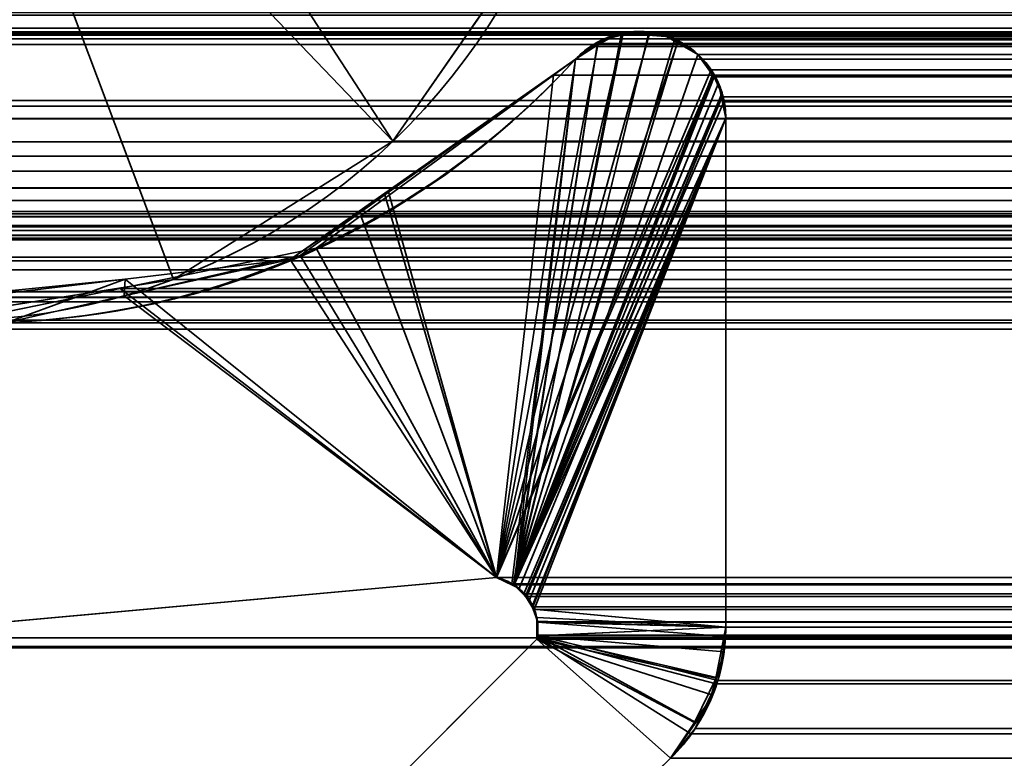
# Model space of a CAD drawing. Header units: millimetres. Extents: x -603 to 3703, y -115 to 193.
# Tile 278 of 656: x 1038.01 to 1041.43, y 3.48 to 6.05. Entities that reach past the tile are written whole.
import ezdxf

# ---------------------------------------------------------------- set-up
doc = ezdxf.new("R2010")
doc.units = ezdxf.units.MM
doc.layers.add('152', color=7, linetype='Continuous', true_color=0xffffff)

# ---------------------------------------------------------------- blocks, each defined once
blk = doc.blocks.new('UG_SURFACE_002')
at = {"layer": '152', "color": 252, "linetype": 'Continuous', "lineweight": 35}
for points in [[(2165, -18, 2212.25), (2165, 174.4, 2212.25), (835, 174.4, 2212.25), (835, -18, 2212.25)], [(985, -18, 2062.2499), (985, 174.4, 2062.2499), (2015.0001, 174.4, 2062.2499), (2015.0001, -18, 2062.2499)]]:
    blk.add_3dface(points, dxfattribs=at)
blk = doc.blocks.new('UG_SURFACE_096')
at = {"layer": '152', "color": 7, "linetype": 'Continuous', "lineweight": 35}
for points in [[(1039.6658, 4.1071, 2005.5842), (1040.1037, 5.9952, 2005.1463), (1040.0807, 5.9954, 2005.1694), (1040.0184, 5.9606, 2005.2316)], [(1039.6658, 4.1071, 2005.5842), (1040.1969, 5.9944, 2005.053), (1040.1037, 5.9952, 2005.1463)], [(1039.6658, 4.1071, 2005.5842), (1040.2958, 5.9673, 2004.9541), (1040.2492, 5.9939, 2005.0008), (1040.1969, 5.9944, 2005.053)], [(1040.1051, 5.9951, -7.75), (1040.1502, 6.0064, -7.75), (1040.1962, 5.9997, -7.75), (1039.7245, 4.083, -7.75)], [(1039.7245, 4.083, -7.75), (1040.1962, 5.9997, -7.75), (1040.2596, 5.9906, -7.75), (1040.295, 5.9696, -7.75)], [(1040.0177, 5.9668, -7.75), (1040.0306, 5.9764, -7.75), (1040.1051, 5.9951, -7.75), (1039.7245, 4.083, -7.75)], [(1040.0306, 5.9764, -7.75), (1040.0184, 5.9606, 2005.2316), (1040.0807, 5.9954, 2005.1694)], [(1040.0306, 5.9764, -7.75), (1040.0807, 5.9954, 2005.1694), (1040.1037, 5.9952, 2005.1463)], [(1040.1037, 5.9952, 2005.1463), (1040.1051, 5.9951, -7.75), (1040.0306, 5.9764, -7.75)], [(1040.1051, 5.9951, -7.75), (1040.1037, 5.9952, 2005.1463), (1040.1969, 5.9944, 2005.053)], [(1040.1969, 5.9944, 2005.053), (1040.1502, 6.0064, -7.75), (1040.1051, 5.9951, -7.75)], [(1040.1969, 5.9944, 2005.053), (1040.1962, 5.9997, -7.75), (1040.1502, 6.0064, -7.75)], [(1040.1962, 5.9997, -7.75), (1040.1969, 5.9944, 2005.053), (1040.2492, 5.9939, 2005.0008)], [(1040.2492, 5.9939, 2005.0008), (1040.2596, 5.9906, -7.75), (1040.1962, 5.9997, -7.75)], [(1040.2492, 5.9939, 2005.0008), (1040.295, 5.9696, -7.75), (1040.2596, 5.9906, -7.75)], [(1040.2492, 5.9939, 2005.0008), (1040.2958, 5.9673, 2004.9541), (1040.295, 5.9696, -7.75)], [(1040.4122, 5.8734, 2004.8378), (1040.3666, 5.9269, 2004.8833), (1040.2958, 5.9673, 2004.9541), (1039.6658, 4.1071, 2005.5842)], [(1039.7245, 4.083, -7.75), (1039.6658, 4.1071, -7.75), (1039.9408, 5.9099, -7.75), (1040.0177, 5.9668, -7.75)], [(1040.0184, 5.9606, 2005.2316), (1039.9573, 5.9264, 2005.2927), (1039.9408, 5.9099, 2005.3091), (1039.6658, 4.1071, 2005.5842)], [(1039.7245, 4.083, -7.75), (1040.295, 5.9696, -7.75), (1040.3666, 5.9269, -7.75), (1040.4173, 5.8558, -7.75)], [(1040.0184, 5.9606, 2005.2316), (1040.0177, 5.9668, -7.75), (1039.9408, 5.9099, -7.75)], [(1039.9408, 5.9099, -7.75), (1039.9573, 5.9264, 2005.2927), (1040.0184, 5.9606, 2005.2316)], [(1040.0306, 5.9764, -7.75), (1040.0177, 5.9668, -7.75), (1040.0184, 5.9606, 2005.2316)], [(1040.295, 5.9696, -7.75), (1040.2958, 5.9673, 2004.9541), (1040.3666, 5.9269, 2004.8833)], [(1040.3666, 5.9269, 2004.8833), (1040.3666, 5.9269, -7.75), (1040.295, 5.9696, -7.75)], [(1039.9408, 5.9099, -7.75), (1039.9408, 5.9099, 2005.3091), (1039.9573, 5.9264, 2005.2927)], [(1040.3666, 5.9269, -7.75), (1040.3666, 5.9269, 2004.8833), (1040.4122, 5.8734, 2004.8378)], [(1040.4122, 5.8734, 2004.8378), (1040.4173, 5.8558, -7.75), (1040.3666, 5.9269, -7.75)], [(1039.278, 5.4379, -7.75), (1039.2886, 5.4518, 2005.9614), (1039.9408, 5.9099, 2005.3091)], [(1039.9408, 5.9099, 2005.3091), (1039.9408, 5.9099, -7.75), (1039.278, 5.4379, -7.75)], [(1039.278, 5.4379, -7.75), (1039.9408, 5.9099, -7.75), (1039.6658, 4.1071, -7.75)], [(1039.6658, 4.1071, 2005.5842), (1039.9408, 5.9099, 2005.3091), (1039.2886, 5.4518, 2005.9614)], [(1039.6658, 4.1071, 2005.5842), (1040.4198, 5.8573, 2004.8301), (1040.4122, 5.8734, 2004.8378)], [(1040.4198, 5.8573, 2004.8301), (1039.6658, 4.1071, 2005.5842), (1039.7236, 4.0792, 2005.5263)], [(1040.4503, 5.793, 2004.7996), (1040.4198, 5.8573, 2004.8301), (1039.7236, 4.0792, 2005.5263)], [(1040.4173, 5.8558, -7.75), (1040.4377, 5.8271, -7.75), (1039.7245, 4.083, -7.75)], [(1040.4122, 5.8734, 2004.8378), (1040.4198, 5.8573, 2004.8301), (1040.4173, 5.8558, -7.75)], [(1040.4377, 5.8271, -7.75), (1040.4173, 5.8558, -7.75), (1040.4198, 5.8573, 2004.8301)], [(1040.4377, 5.8271, -7.75), (1040.4198, 5.8573, 2004.8301), (1040.4503, 5.793, 2004.7996)], [(1039.7245, 4.083, -7.75), (1040.4377, 5.8271, -7.75), (1040.4472, 5.7817, -7.75)], [(1040.4503, 5.793, 2004.7996), (1040.4472, 5.7817, -7.75), (1040.4377, 5.8271, -7.75)], [(1039.7236, 4.0792, 2005.5263), (1039.7449, 4.069, 2005.5051), (1040.4519, 5.7826, 2004.7982), (1040.4503, 5.793, 2004.7996)], [(1040.4503, 5.793, 2004.7996), (1040.4519, 5.7826, 2004.7982), (1040.4472, 5.7817, -7.75)], [(1040.4472, 5.7817, -7.75), (1040.4633, 5.7056, -7.75), (1039.7279, 4.0816, -7.75), (1039.7245, 4.083, -7.75)], [(1040.4633, 5.7056, 2004.7867), (1040.4519, 5.7826, 2004.7982), (1039.7449, 4.069, 2005.5051), (1039.7666, 4.0415, 2005.4834)], [(1040.4472, 5.7817, -7.75), (1040.4519, 5.7826, 2004.7982), (1040.4633, 5.7056, 2004.7867)], [(1040.4633, 5.7056, 2004.7867), (1040.4633, 5.7056, -7.75), (1040.4472, 5.7817, -7.75)], [(1039.7667, 4.0429, -7.75), (1039.7279, 4.0816, -7.75), (1040.4633, 5.7056, -7.75)], [(1039.7666, 4.0415, 2005.4834), (1039.7911, 4.0105, 2005.4588), (1040.4633, 5.7056, 2004.7867)], [(1040.4633, 5.7056, -7.75), (1039.7803, 4.0294, -7.75), (1039.7667, 4.0429, -7.75)], [(1039.7936, 3.9977, -7.75), (1039.7803, 4.0294, -7.75), (1040.4633, 5.7056, -7.75), (1040.4633, 3.935, -7.75)], [(1040.4633, 3.935, 2004.7867), (1040.4633, 5.7056, 2004.7867), (1039.7911, 4.0105, 2005.4588), (1039.795, 3.998, 2005.455)], [(1040.4633, 5.7056, 2004.7867), (1040.4633, 3.935, 2004.7867), (1040.4633, 3.935, -7.75), (1040.4633, 5.7056, -7.75)], [(1038.9488, 5.2131, 2006.3012), (1039.2886, 5.4518, 2005.9614), (1039.278, 5.4379, -7.75)], [(1039.2886, 5.4518, 2005.9614), (1038.9488, 5.2131, 2006.3012), (1039.6658, 4.1071, 2005.5842)], [(1038.9488, 5.2131, 2006.3012), (1039.278, 5.4379, -7.75), (1038.9825, 5.2275, -7.75)], [(1039.6658, 4.1071, -7.75), (1038.9825, 5.2275, -7.75), (1039.278, 5.4379, -7.75)], [(1038.9488, 5.2131, 2006.3012), (1038.9825, 5.2275, -7.75), (1038.3707, 5.0877, -7.75)], [(1038.3707, 5.0877, -7.75), (1038.9825, 5.2275, -7.75), (1039.6658, 4.1071, -7.75)], [(1038.3707, 5.0877, -7.75), (1038.375, 5.1452, 2006.875), (1038.9488, 5.2131, 2006.3012)], [(1039.6658, 4.1071, 2005.5842), (1038.9488, 5.2131, 2006.3012), (1038.375, 5.1452, 2006.875)], [(1036.9631, 3.8635, 2008.287), (1039.6658, 4.1071, 2005.5842), (1038.375, 5.1452, 2006.875), (1037.5408, 5.0464, 2007.7093)], [(1037.5521, 5.0629, -7.75), (1037.5408, 5.0464, 2007.7093), (1038.375, 5.1452, 2006.875)], [(1038.375, 5.1452, 2006.875), (1037.9633, 4.9946, -7.75), (1037.5521, 5.0629, -7.75)], [(1038.375, 5.1452, 2006.875), (1038.3707, 5.0877, -7.75), (1037.9633, 4.9946, -7.75)], [(1039.6658, 4.1071, -7.75), (1036.9631, 3.8635, -7.75), (1037.9633, 4.9946, -7.75), (1038.3707, 5.0877, -7.75)], [(1036.9631, 3.8635, -7.75), (1039.6658, 4.1071, -7.75), (1039.6658, 4.1071, 2005.5842), (1036.9631, 3.8635, 2008.287)], [(1039.6658, 4.1071, -7.75), (1039.7245, 4.083, -7.75), (1039.7236, 4.0792, 2005.5263)], [(1039.7236, 4.0792, 2005.5263), (1039.6658, 4.1071, 2005.5842), (1039.6658, 4.1071, -7.75)], [(1039.7449, 4.069, 2005.5051), (1039.7236, 4.0792, 2005.5263), (1039.7245, 4.083, -7.75)], [(1039.7245, 4.083, -7.75), (1039.7279, 4.0816, -7.75), (1039.7666, 4.0415, 2005.4834)], [(1039.7666, 4.0415, 2005.4834), (1039.7449, 4.069, 2005.5051), (1039.7245, 4.083, -7.75)], [(1039.7279, 4.0816, -7.75), (1039.7667, 4.0429, -7.75), (1039.7666, 4.0415, 2005.4834)], [(1039.7911, 4.0105, 2005.4588), (1039.7666, 4.0415, 2005.4834), (1039.7667, 4.0429, -7.75)], [(1039.7667, 4.0429, -7.75), (1039.7803, 4.0294, -7.75), (1039.795, 3.998, 2005.455)], [(1039.795, 3.998, 2005.455), (1039.7911, 4.0105, 2005.4588), (1039.7667, 4.0429, -7.75)], [(1039.7803, 4.0294, -7.75), (1039.7936, 3.9977, -7.75), (1039.795, 3.998, 2005.455)], [(1039.8083, 3.9554, 2005.4417), (1039.795, 3.998, 2005.455), (1039.7936, 3.9977, -7.75)], [(1040.4633, 3.935, -7.75), (1039.806, 3.9681, -7.75), (1039.7936, 3.9977, -7.75)], [(1039.8083, 3.9554, 2005.4417), (1039.7936, 3.9977, -7.75), (1039.806, 3.9681, -7.75)], [(1039.795, 3.998, 2005.455), (1039.8083, 3.9554, 2005.4417), (1040.4633, 3.935, 2004.7867)], [(1039.8061, 3.9526, -7.75), (1039.806, 3.9681, -7.75), (1040.4633, 3.935, -7.75)], [(1039.8083, 3.9554, 2005.4417), (1039.806, 3.9681, -7.75), (1039.8061, 3.9526, -7.75)], [(1039.8061, 3.9526, -7.75), (1039.8083, 3.9526, 2005.4417), (1039.8083, 3.9554, 2005.4417)], [(1039.8062, 3.9051, -7.75), (1039.8061, 3.9526, -7.75), (1040.4633, 3.935, -7.75)], [(1039.8083, 3.9526, 2005.4417), (1039.8061, 3.9526, -7.75), (1039.8062, 3.9051, -7.75)], [(1039.8062, 3.9051, -7.75), (1039.8083, 3.9051, 2005.4417), (1039.8083, 3.9526, 2005.4417)], [(1040.4633, 3.935, 2004.7867), (1039.8083, 3.9554, 2005.4417), (1039.8083, 3.9526, 2005.4417)], [(1039.8083, 3.9526, 2005.4417), (1039.8083, 3.9051, 2005.4417), (1040.4633, 3.935, 2004.7867)], [(1040.4633, 3.935, -7.75), (1040.4292, 3.7578, -7.75), (1039.8064, 3.8936, -7.75), (1039.8062, 3.9051, -7.75)], [(1039.8083, 3.9049, 2005.4417), (1039.8062, 3.9051, -7.75), (1039.8064, 3.8936, -7.75)], [(1039.8083, 3.9049, 2005.4417), (1039.8083, 3.9051, 2005.4417), (1039.8062, 3.9051, -7.75)], [(1039.8083, 3.9049, 2005.4417), (1039.8064, 3.8936, 2005.4436), (1040.271, 3.4787, 2004.9789), (1040.3596, 3.6037, 2004.8904)], [(1039.8064, 3.8936, -7.75), (1039.8064, 3.8936, 2005.4436), (1039.8083, 3.9049, 2005.4417)], [(1040.4575, 3.8494, 2004.7925), (1040.4633, 3.935, 2004.7867), (1039.8083, 3.9051, 2005.4417)], [(1039.8083, 3.9051, 2005.4417), (1039.8083, 3.9049, 2005.4417), (1040.4313, 3.7599, 2004.8187), (1040.4575, 3.8494, 2004.7925)], [(1040.3596, 3.6037, 2004.8904), (1040.4038, 3.6663, 2004.8461), (1040.4313, 3.7599, 2004.8187), (1039.8083, 3.9049, 2005.4417)], [(1040.4292, 3.7578, -7.75), (1040.4633, 3.935, -7.75), (1040.4633, 3.935, 2004.7867)], [(1040.4633, 3.935, 2004.7867), (1040.4575, 3.8494, 2004.7925), (1040.4292, 3.7578, -7.75)], [(1040.271, 3.4787, -7.75), (1039.0229, 2.2621, -7.75), (1038.5557, 2.6395, -7.75), (1039.8064, 3.8936, -7.75)], [(1039.0229, 2.2621, 2006.227), (1040.271, 3.4787, 2004.9789), (1039.8064, 3.8936, 2005.4436), (1038.5557, 2.6395, 2006.6943)], [(1039.8064, 3.8936, -7.75), (1038.5557, 2.6395, -7.75), (1038.5557, 2.6395, 2006.6943), (1039.8064, 3.8936, 2005.4436)], [(1039.8064, 3.8936, -7.75), (1040.354, 3.6031, -7.75), (1040.271, 3.4787, -7.75)], [(1039.8064, 3.8936, -7.75), (1040.4179, 3.6987, -7.75), (1040.354, 3.6031, -7.75)], [(1040.4292, 3.7578, -7.75), (1040.4179, 3.6987, -7.75), (1039.8064, 3.8936, -7.75)], [(1040.4575, 3.8494, 2004.7925), (1040.4313, 3.7599, 2004.8187), (1040.4292, 3.7578, -7.75)], [(1040.354, 3.6031, -7.75), (1040.4179, 3.6987, -7.75), (1040.4313, 3.7599, 2004.8187)], [(1040.4313, 3.7599, 2004.8187), (1040.4038, 3.6663, 2004.8461), (1040.354, 3.6031, -7.75)], [(1040.4179, 3.6987, -7.75), (1040.4292, 3.7578, -7.75), (1040.4313, 3.7599, 2004.8187)], [(1040.4038, 3.6663, 2004.8461), (1040.3596, 3.6037, 2004.8904), (1040.354, 3.6031, -7.75)], [(1040.271, 3.4787, -7.75), (1040.354, 3.6031, -7.75), (1040.3596, 3.6037, 2004.8904)], [(1040.3596, 3.6037, 2004.8904), (1040.271, 3.4787, 2004.9789), (1040.271, 3.4787, -7.75)], [(1040.271, 3.4787, 2004.9789), (1039.0229, 2.2621, 2006.227), (1039.0229, 2.2621, -7.75), (1040.271, 3.4787, -7.75)]]:
    blk.add_3dface(points, dxfattribs=at)
blk = doc.blocks.new('UG_SURFACE_097')
at = {"layer": '152', "color": 7, "linetype": 'Continuous', "lineweight": 35}
for points in [[(1034, 11.8277, 2011.25), (1034, 5.7035, 2011.25), (1966, 5.7035, 2011.25), (1966, 11.8277, 2011.25)], [(1033.5108, 5.2872, 2011.7393), (1027.2921, 6.3024, 2017.9579), (1972.7079, 6.3024, 2017.9579), (1966.4892, 5.2872, 2011.7393)], [(1974.5291, 6.2483, 2019.7792), (1975.1931, 6.0016, 2020.4432), (1024.8069, 6.0016, 2020.4432), (1025.4709, 6.2483, 2019.7792)], [(1035.602, 6.1054, 2009.6481), (1964.398, 6.1054, 2009.6481), (1964.0821, 5.7463, 2009.3322), (1035.9179, 5.7463, 2009.3322)], [(1024.5314, 6.0638, 2020.7186), (1024.616, 6.018, 2020.6339), (1975.3838, 6.0204, 2020.6337)], [(1975.3838, 6.0204, 2020.6337), (1975.4593, 6.0552, 2020.7093), (1024.5314, 6.0638, 2020.7186)], [(1974.1328, 6.0214, 2019.3827), (1025.8535, 6.0731, 2019.3965), (1025.8715, 5.981, 2019.3784)], [(1974.1328, 6.0214, 2019.3827), (1974.1465, 6.0731, 2019.3965), (1025.8535, 6.0731, 2019.3965)], [(1975.3838, 6.0204, 2020.6337), (1024.616, 6.018, 2020.6339), (1024.6392, 6.0054, 2020.6108)], [(1975.3387, 5.9996, 2020.5886), (1975.3838, 6.0204, 2020.6337), (1024.6392, 6.0054, 2020.6108)], [(1024.6392, 6.0054, 2020.6108), (1024.7071, 5.999, 2020.5429), (1975.2933, 6.0002, 2020.5433)], [(1975.2933, 6.0002, 2020.5433), (1975.3387, 5.9996, 2020.5886), (1024.6392, 6.0054, 2020.6108)], [(1024.7071, 5.999, 2020.5429), (1024.763, 5.9938, 2020.4871), (1975.1931, 6.0016, 2020.4432)], [(1975.1931, 6.0016, 2020.4432), (1975.2933, 6.0002, 2020.5433), (1024.7071, 5.999, 2020.5429)], [(1024.763, 5.9938, 2020.4871), (1024.8069, 6.0016, 2020.4432), (1975.1931, 6.0016, 2020.4432)], [(1025.8715, 5.981, 2019.3784), (1974.1284, 5.9608, 2019.3784), (1974.1328, 6.0214, 2019.3827)], [(1040.1012, 6.0002, 2005.1489), (1040.1018, 6.0005, 2005.1482), (1040.1933, 5.9933, 2005.0566), (1039.7272, 4.082, 2005.5227)], [(1039.7272, 4.082, 2005.5227), (1040.0171, 5.9647, 2005.2328), (1040.1012, 6.0002, 2005.1489)], [(1039.7272, 4.082, 2005.5227), (1040.1933, 5.9933, 2005.0566), (1040.2685, 5.9874, 2004.9815), (1040.2844, 5.9777, 2004.9655)], [(1959.898, 5.9947, 2005.1479), (1040.1012, 6.0002, 2005.1489), (1040.0171, 5.9647, 2005.2328)], [(1040.0171, 5.9647, 2005.2328), (1959.9829, 5.964, 2005.2328), (1959.898, 5.9947, 2005.1479)], [(1040.1018, 6.0005, 2005.1482), (1040.1012, 6.0002, 2005.1489), (1959.898, 5.9947, 2005.1479)], [(1040.1933, 5.9933, 2005.0566), (1040.1018, 6.0005, 2005.1482), (1959.898, 5.9947, 2005.1479)], [(1959.898, 5.9947, 2005.1479), (1959.8699, 6.0049, 2005.1198), (1040.1933, 5.9933, 2005.0566)], [(1959.8699, 6.0049, 2005.1198), (1959.8067, 5.9969, 2005.0566), (1040.1933, 5.9933, 2005.0566)], [(1040.2685, 5.9874, 2004.9815), (1040.1933, 5.9933, 2005.0566), (1959.8067, 5.9969, 2005.0566)], [(1040.2685, 5.9874, 2004.9815), (1959.8067, 5.9969, 2005.0566), (1959.7315, 5.9874, 2004.9815)], [(1974.175, 2.6459, 2019.4249), (1974.1284, 5.9608, 2019.3784), (1025.8716, 5.9608, 2019.3784), (1025.825, 2.6459, 2019.4249)], [(1025.8715, 5.981, 2019.3784), (1025.8716, 5.9608, 2019.3784), (1974.1284, 5.9608, 2019.3784)], [(1040.2844, 5.9777, 2004.9655), (1040.3666, 5.9269, 2004.8833), (1039.7272, 4.082, 2005.5227)], [(1039.7272, 4.082, 2005.5227), (1039.9408, 5.9099, 2005.3091), (1039.9923, 5.9543, 2005.2576), (1040.0171, 5.9647, 2005.2328)], [(1959.9829, 5.964, 2005.2328), (1040.0171, 5.9647, 2005.2328), (1039.9923, 5.9543, 2005.2576)], [(1039.9923, 5.9543, 2005.2576), (1960.0053, 5.9558, 2005.2552), (1959.9829, 5.964, 2005.2328)], [(1959.7315, 5.9874, 2004.9815), (1040.2844, 5.9777, 2004.9655), (1040.2685, 5.9874, 2004.9815)], [(1959.7315, 5.9874, 2004.9815), (1959.7156, 5.9777, 2004.9655), (1040.2844, 5.9777, 2004.9655)], [(1040.2844, 5.9777, 2004.9655), (1959.7156, 5.9777, 2004.9655), (1959.6334, 5.9269, 2004.8833), (1040.3666, 5.9269, 2004.8833)], [(1039.7272, 4.082, 2005.5227), (1040.3666, 5.9269, 2004.8833), (1040.4125, 5.873, 2004.8375), (1040.4235, 5.8483, 2004.8265)], [(1039.9923, 5.9543, 2005.2576), (1039.9408, 5.9099, 2005.3091), (1960.0592, 5.9099, 2005.3091)], [(1039.9923, 5.9543, 2005.2576), (1960.0592, 5.9099, 2005.3091), (1960.0053, 5.9558, 2005.2552)], [(1040.4125, 5.873, 2004.8375), (1040.3666, 5.9269, 2004.8833), (1959.6334, 5.9269, 2004.8833)], [(1040.4125, 5.873, 2004.8375), (1959.6334, 5.9269, 2004.8833), (1959.5743, 5.8502, 2004.8244)], [(1039.7192, 4.0853, 2005.5308), (1039.6658, 4.1071, 2005.5842), (1039.8644, 5.8542, 2005.3856), (1039.9408, 5.9099, 2005.3091)], [(1039.9408, 5.9099, 2005.3091), (1039.7272, 4.082, 2005.5227), (1039.7192, 4.0853, 2005.5308)], [(1039.8644, 5.8542, 2005.3856), (1960.1356, 5.8542, 2005.3856), (1960.0592, 5.9099, 2005.3091), (1039.9408, 5.9099, 2005.3091)], [(1959.5743, 5.8502, 2004.8244), (1040.4235, 5.8483, 2004.8265), (1040.4125, 5.873, 2004.8375)], [(1039.1943, 5.3659, 2006.0556), (1039.8644, 5.8542, 2005.3856), (1039.6658, 4.1071, 2005.5842)], [(1039.1943, 5.3659, 2006.0556), (1960.8057, 5.3659, 2006.0556), (1960.1356, 5.8542, 2005.3856), (1039.8644, 5.8542, 2005.3856)], [(1040.4235, 5.8483, 2004.8265), (1040.4541, 5.7791, 2004.7958), (1040.4563, 5.7623, 2004.7936), (1039.7272, 4.082, 2005.5227)], [(1040.4541, 5.7791, 2004.7958), (1040.4235, 5.8483, 2004.8265), (1959.5743, 5.8502, 2004.8244)], [(1040.4541, 5.7791, 2004.7958), (1959.5743, 5.8502, 2004.8244), (1959.5722, 5.8473, 2004.8223)], [(1959.5722, 5.8473, 2004.8223), (1040.4563, 5.7623, 2004.7936), (1040.4541, 5.7791, 2004.7958)], [(1040.4563, 5.7623, 2004.7936), (1959.5722, 5.8473, 2004.8223), (1959.5462, 5.7807, 2004.7963)], [(1039.7609, 4.0511, 2005.4891), (1039.7272, 4.082, 2005.5227), (1040.4563, 5.7623, 2004.7936), (1040.4633, 5.7056, 2004.7867)], [(1959.5462, 5.7807, 2004.7963), (1959.5439, 5.7623, 2004.7939), (1040.4563, 5.7623, 2004.7936)], [(1040.4563, 5.7623, 2004.7936), (1959.5439, 5.7623, 2004.7939), (1959.5367, 5.7056, 2004.7867)], [(1959.5367, 5.7056, 2004.7867), (1040.4633, 5.7056, 2004.7867), (1040.4563, 5.7623, 2004.7936)], [(1036.5, 5.3308, 2008.75), (1035.9179, 5.7463, 2009.3322), (1964.0821, 5.7463, 2009.3322)], [(1036.5, 5.3308, 2008.75), (1964.0821, 5.7463, 2009.3322), (1963.5, 5.3308, 2008.75)], [(1966.0145, 5.5934, 2011.2646), (1034, 5.7035, 2011.25), (1033.9923, 5.6228, 2011.2576)], [(1966.0145, 5.5934, 2011.2646), (1966, 5.7035, 2011.25), (1034, 5.7035, 2011.25)], [(1040.4633, 5.7056, 2004.7867), (1039.7719, 4.041, 2005.4781), (1039.7609, 4.0511, 2005.4891)], [(1039.7919, 4.006, 2005.4581), (1039.7719, 4.041, 2005.4781), (1040.4633, 5.7056, 2004.7867)], [(1040.4633, 5.7056, 2004.7867), (1039.7973, 3.9967, 2005.4526), (1039.7919, 4.006, 2005.4581)], [(1040.4633, 5.7056, 2004.7867), (1040.4633, 3.935, 2004.7867), (1039.8086, 3.9533, 2005.4414), (1039.7973, 3.9967, 2005.4526)], [(1959.5367, 5.7056, 2004.7867), (1959.5367, 3.935, 2004.7867), (1040.4633, 3.935, 2004.7867), (1040.4633, 5.7056, 2004.7867)], [(1033.9923, 5.6228, 2011.2576), (1033.9758, 5.5731, 2011.2741), (1966.023, 5.5726, 2011.2729)], [(1033.9923, 5.6228, 2011.2576), (1966.023, 5.5726, 2011.2729), (1966.0145, 5.5934, 2011.2646)], [(1966.054, 5.4968, 2011.3039), (1033.9758, 5.5731, 2011.2741), (1033.9587, 5.521, 2011.2913)], [(1966.054, 5.4968, 2011.3039), (1966.023, 5.5726, 2011.2729), (1033.9758, 5.5731, 2011.2741)], [(1033.9587, 5.521, 2011.2913), (1033.919, 5.4624, 2011.3311), (1966.0809, 5.4629, 2011.3308)], [(1033.9587, 5.521, 2011.2913), (1966.0809, 5.4629, 2011.3308), (1966.054, 5.4968, 2011.3039)], [(1966.1372, 5.392, 2011.3871), (1033.919, 5.4624, 2011.3311), (1033.8895, 5.4187, 2011.3604)], [(1966.1372, 5.392, 2011.3871), (1966.0809, 5.4629, 2011.3308), (1033.919, 5.4624, 2011.3311)], [(1033.8895, 5.4187, 2011.3604), (1033.8291, 5.3727, 2011.421), (1966.1702, 5.3721, 2011.4202)], [(1033.8895, 5.4187, 2011.3604), (1966.1702, 5.3721, 2011.4202), (1966.1372, 5.392, 2011.3871)], [(1972.8243, 5.3494, 2018.0743), (1027.1783, 5.3634, 2018.0717), (1027.3108, 5.381, 2017.9391)], [(1027.3108, 5.381, 2017.9391), (1036.4149, 3.8982, 2008.8351), (1963.5851, 3.8982, 2008.8351), (1972.6892, 5.381, 2017.9391)], [(1027.3108, 5.381, 2017.9391), (1972.6892, 5.381, 2017.9391), (1972.8243, 5.3494, 2018.0743)], [(1027.0572, 5.2979, 2018.1928), (1027.1747, 5.3615, 2018.0752), (1972.8243, 5.3494, 2018.0743)], [(1972.8243, 5.3494, 2018.0743), (1972.8975, 5.3323, 2018.1475), (1027.0572, 5.2979, 2018.1928)], [(1972.8243, 5.3494, 2018.0743), (1027.1747, 5.3615, 2018.0752), (1027.1783, 5.3634, 2018.0717)], [(1966.2793, 5.3064, 2011.5294), (1033.8291, 5.3727, 2011.421), (1033.7698, 5.3276, 2011.4801)], [(1966.2793, 5.3064, 2011.5294), (1966.1702, 5.3721, 2011.4202), (1033.8291, 5.3727, 2011.421)], [(1039.6658, 4.1071, 2005.5842), (1039.039, 5.2528, 2006.211), (1039.1943, 5.3659, 2006.0556)], [(1960.961, 5.2528, 2006.211), (1039.1943, 5.3659, 2006.0556), (1039.039, 5.2528, 2006.211)], [(1960.961, 5.2528, 2006.211), (1960.8057, 5.3659, 2006.0556), (1039.1943, 5.3659, 2006.0556)], [(1972.8975, 5.3323, 2018.1475), (1972.9419, 5.297, 2018.1918), (1027.0572, 5.2979, 2018.1928)], [(1966.2853, 5.3054, 2011.5354), (1033.7138, 5.3142, 2011.5361), (1033.5931, 5.2853, 2011.657)], [(1033.7698, 5.3276, 2011.4801), (1033.7138, 5.3142, 2011.5361), (1966.2853, 5.3054, 2011.5354)], [(1033.7698, 5.3276, 2011.4801), (1966.2853, 5.3054, 2011.5354), (1966.2793, 5.3064, 2011.5294)], [(1963.5, 5.3308, 2008.75), (1963.325, 5.2844, 2008.575), (1036.675, 5.2844, 2008.575), (1036.5, 5.3308, 2008.75)], [(1973.0203, 5.2345, 2018.2703), (1026.965, 5.2089, 2018.285), (1027.0281, 5.2822, 2018.2219)], [(1973.0203, 5.2345, 2018.2703), (1027.0281, 5.2822, 2018.2219), (1027.0572, 5.2979, 2018.1928)], [(1027.0572, 5.2979, 2018.1928), (1972.9419, 5.297, 2018.1918), (1973.0203, 5.2345, 2018.2703)], [(1033.5619, 5.2822, 2011.688), (1033.5108, 5.2872, 2011.7393), (1966.4892, 5.2872, 2011.7393)], [(1033.5788, 5.2819, 2011.6713), (1033.5619, 5.2822, 2011.688), (1966.4892, 5.2872, 2011.7393)], [(1966.4892, 5.2872, 2011.7393), (1966.4212, 5.2819, 2011.6713), (1033.5788, 5.2819, 2011.6713)], [(1966.4068, 5.2844, 2011.6568), (1033.5931, 5.2853, 2011.657), (1033.5788, 5.2819, 2011.6713)], [(1033.5788, 5.2819, 2011.6713), (1966.4212, 5.2819, 2011.6713), (1966.4068, 5.2844, 2011.6568)], [(1033.5931, 5.2853, 2011.657), (1966.4068, 5.2844, 2011.6568), (1966.2853, 5.3054, 2011.5354)], [(1036.675, 5.2844, 2008.575), (1963.325, 5.2844, 2008.575), (1962.5044, 5.0667, 2007.7543), (1037.4956, 5.0667, 2007.7543)], [(1038.3565, 5.1129, 2006.8934), (1039.039, 5.2528, 2006.211), (1039.6658, 4.1071, 2005.5842)], [(1039.039, 5.2528, 2006.211), (1038.3565, 5.1129, 2006.8934), (1961.6435, 5.1129, 2006.8934)], [(1039.039, 5.2528, 2006.211), (1961.6435, 5.1129, 2006.8934), (1960.961, 5.2528, 2006.211)], [(1973.0614, 5.178, 2018.3115), (1026.9386, 5.178, 2018.3115), (1026.965, 5.2089, 2018.285)], [(1973.0203, 5.2345, 2018.2703), (1973.0365, 5.2122, 2018.2865), (1026.965, 5.2089, 2018.285)], [(1026.965, 5.2089, 2018.285), (1973.0365, 5.2122, 2018.2865), (1973.0614, 5.178, 2018.3115)], [(1973.0614, 5.178, 2018.3115), (1026.9041, 5.1013, 2018.3458), (1026.9386, 5.178, 2018.3115)], [(1973.0614, 5.178, 2018.3115), (1973.0959, 5.1013, 2018.3458), (1026.9041, 5.1013, 2018.3458)], [(1039.6658, 4.1071, 2005.5842), (1036.9631, 3.8635, 2008.287), (1037.7727, 4.9932, 2007.4773), (1038.3565, 5.1129, 2006.8934)], [(1962.2273, 4.9932, 2007.4773), (1038.3565, 5.1129, 2006.8934), (1037.7727, 4.9932, 2007.4773)], [(1962.2273, 4.9932, 2007.4773), (1961.6435, 5.1129, 2006.8934), (1038.3565, 5.1129, 2006.8934)], [(1973.1224, 4.9715, 2018.3723), (1026.8776, 4.9715, 2018.3723), (1026.8956, 5.0824, 2018.3544)], [(1026.8956, 5.0824, 2018.3544), (1026.9041, 5.1013, 2018.3458), (1973.0959, 5.1013, 2018.3458), (1973.1044, 5.0824, 2018.3544)], [(1973.1044, 5.0824, 2018.3544), (1973.1224, 4.9715, 2018.3723), (1026.8956, 5.0824, 2018.3544)], [(1037.7727, 4.9932, 2007.4773), (1037.4956, 5.0667, 2007.7543), (1962.5044, 5.0667, 2007.7543)], [(1037.7727, 4.9932, 2007.4773), (1962.5044, 5.0667, 2007.7543), (1962.2273, 4.9932, 2007.4773)], [(1026.7951, 2.0412, 2018.4548), (1026.8776, 4.9715, 2018.3723), (1973.1224, 4.9715, 2018.3723), (1973.2049, 2.0412, 2018.4548)], [(1036.9631, 3.8635, 2008.287), (1039.6658, 4.1071, 2005.5842), (1960.3342, 4.1071, 2005.5842), (1963.0369, 3.8635, 2008.287)], [(1960.3342, 4.1071, 2005.5842), (1039.6658, 4.1071, 2005.5842), (1039.7192, 4.0853, 2005.5308)], [(1039.7192, 4.0853, 2005.5308), (1960.2818, 4.0804, 2005.5318), (1960.3342, 4.1071, 2005.5842)], [(1960.2489, 4.0636, 2005.4989), (1039.7192, 4.0853, 2005.5308), (1039.7272, 4.082, 2005.5227)], [(1960.2489, 4.0636, 2005.4989), (1960.2818, 4.0804, 2005.5318), (1039.7192, 4.0853, 2005.5308)], [(1039.7272, 4.082, 2005.5227), (1960.2392, 4.0514, 2005.4891), (1960.2489, 4.0636, 2005.4989)], [(1039.7272, 4.082, 2005.5227), (1039.7609, 4.0511, 2005.4891), (1960.2392, 4.0514, 2005.4891)], [(1960.2134, 4.0191, 2005.4634), (1960.2392, 4.0514, 2005.4891), (1039.7609, 4.0511, 2005.4891)], [(1960.2134, 4.0191, 2005.4634), (1039.7609, 4.0511, 2005.4891), (1039.7719, 4.041, 2005.4781)], [(1039.7719, 4.041, 2005.4781), (1960.2079, 4.0063, 2005.4579), (1960.2134, 4.0191, 2005.4634)], [(1039.7719, 4.041, 2005.4781), (1039.7919, 4.006, 2005.4581), (1960.2079, 4.0063, 2005.4579)], [(1960.1972, 3.981, 2005.4471), (1960.2079, 4.0063, 2005.4579), (1039.7919, 4.006, 2005.4581)], [(1960.1972, 3.981, 2005.4471), (1039.7919, 4.006, 2005.4581), (1039.7973, 3.9967, 2005.4526)], [(1039.7973, 3.9967, 2005.4526), (1960.1924, 3.9522, 2005.4424), (1960.1972, 3.981, 2005.4471)], [(1039.7973, 3.9967, 2005.4526), (1039.8086, 3.9533, 2005.4414), (1960.1924, 3.9522, 2005.4424)], [(1040.4625, 3.9026, 2004.7874), (1040.4357, 3.7495, 2004.8144), (1039.8085, 3.9069, 2005.4414), (1039.8086, 3.9526, 2005.4414)], [(1960.1901, 3.9377, 2005.44), (1039.8086, 3.9526, 2005.4414), (1039.8085, 3.9069, 2005.4414)], [(1039.8086, 3.9526, 2005.4414), (1039.8086, 3.9533, 2005.4414), (1040.4633, 3.935, 2004.7867)], [(1039.8086, 3.9533, 2005.4414), (1039.8086, 3.9526, 2005.4414), (1960.1924, 3.9522, 2005.4424)], [(1039.8086, 3.9526, 2005.4414), (1040.4633, 3.935, 2004.7867), (1040.4625, 3.9026, 2004.7874)], [(1960.1901, 3.9377, 2005.44), (1960.1924, 3.9522, 2005.4424), (1039.8086, 3.9526, 2005.4414)], [(1039.8074, 3.8999, 2005.4426), (1039.8085, 3.9069, 2005.4414), (1040.4357, 3.7495, 2004.8144), (1040.4299, 3.7374, 2004.8201)], [(1039.8085, 3.9069, 2005.4414), (1039.8074, 3.8999, 2005.4426), (1960.1932, 3.9, 2005.4431)], [(1039.8085, 3.9069, 2005.4414), (1960.1932, 3.9, 2005.4431), (1960.1901, 3.9377, 2005.44)], [(1959.5367, 3.935, 2004.7867), (1040.4357, 3.7495, 2004.8144), (1040.4625, 3.9026, 2004.7874)], [(1040.4357, 3.7495, 2004.8144), (1959.5367, 3.935, 2004.7867), (1959.5416, 3.8564, 2004.7915)], [(1040.4625, 3.9026, 2004.7874), (1040.4633, 3.935, 2004.7867), (1959.5367, 3.935, 2004.7867)], [(1963.5851, 3.8982, 2008.8351), (1036.4149, 3.8982, 2008.8351), (1036.6899, 3.8674, 2008.5602)], [(1963.5851, 3.8982, 2008.8351), (1036.6899, 3.8674, 2008.5602), (1036.9631, 3.8635, 2008.287)], [(1036.9631, 3.8635, 2008.287), (1963.0369, 3.8635, 2008.287), (1963.5851, 3.8982, 2008.8351)], [(1038.5557, 2.6395, 2006.6943), (1039.8064, 3.8936, 2005.4436), (1040.271, 3.4787, 2004.9789), (1039.0229, 2.2621, 2006.227)], [(1039.8064, 3.8936, 2005.4436), (1038.5557, 2.6395, 2006.6943), (1961.4443, 2.6395, 2006.6943), (1960.1936, 3.8936, 2005.4436)], [(1040.3413, 3.5634, 2004.9088), (1040.271, 3.4787, 2004.9789), (1039.8064, 3.8936, 2005.4436), (1039.8074, 3.8999, 2005.4426)], [(1039.8074, 3.8999, 2005.4426), (1039.8064, 3.8936, 2005.4436), (1960.1936, 3.8936, 2005.4436)], [(1960.1936, 3.8936, 2005.4436), (1960.1932, 3.9, 2005.4431), (1039.8074, 3.8999, 2005.4426)], [(1039.8074, 3.8999, 2005.4426), (1040.4299, 3.7374, 2004.8201), (1040.3566, 3.5821, 2004.8933), (1040.3413, 3.5634, 2004.9088)], [(1959.5416, 3.8564, 2004.7915), (1040.4299, 3.7374, 2004.8201), (1040.4357, 3.7495, 2004.8144)], [(1959.5416, 3.8564, 2004.7915), (1959.5553, 3.7823, 2004.8053), (1040.4299, 3.7374, 2004.8201)], [(1959.5553, 3.7823, 2004.8053), (1959.5717, 3.7385, 2004.8218), (1040.4299, 3.7374, 2004.8201)], [(1040.3566, 3.5821, 2004.8933), (1959.5717, 3.7385, 2004.8218), (1959.6078, 3.6424, 2004.8578)], [(1040.3566, 3.5821, 2004.8933), (1040.4299, 3.7374, 2004.8201), (1959.5717, 3.7385, 2004.8218)], [(1959.6078, 3.6424, 2004.8578), (1040.3413, 3.5634, 2004.9088), (1040.3566, 3.5821, 2004.8933)], [(1959.6078, 3.6424, 2004.8578), (1959.6622, 3.5689, 2004.9121), (1040.3413, 3.5634, 2004.9088)], [(1959.729, 3.4787, 2004.9789), (1040.271, 3.4787, 2004.9789), (1040.3413, 3.5634, 2004.9088)], [(1040.3413, 3.5634, 2004.9088), (1959.6622, 3.5689, 2004.9121), (1959.729, 3.4787, 2004.9789)], [(1959.729, 3.4787, 2004.9789), (1960.9771, 2.2621, 2006.227), (1039.0229, 2.2621, 2006.227), (1040.271, 3.4787, 2004.9789)]]:
    blk.add_3dface(points, dxfattribs=at)
blk = doc.blocks.new('UG_SURFACE_099')
at = {"layer": '152', "color": 252, "linetype": 'Continuous', "lineweight": 35}
for points in [[(1038.4848, 7.0997, 2006.7651), (1038.4398, 6.9554, 2006.8102), (1039.3059, 5.6247, 2005.944), (1039.8192, 6.3663, 2005.4307)], [(1038.4398, 6.9554, 2006.8102), (1038.2687, 6.7082, 2006.9814), (1039.3059, 5.6247, 2005.944)], [(1038.2687, 6.7082, -7.75), (1038.4398, 6.9554, -7.75), (1039.8192, 6.3663, -7.75), (1039.3059, 5.6247, -7.75)], [(1038.5425, 5.1442, 2006.7074), (1039.3059, 5.6247, 2005.944), (1038.2687, 6.7082, 2006.9814), (1038.0142, 6.5481, 2007.2358)], [(1039.3059, 5.6247, -7.75), (1038.5425, 5.1442, -7.75), (1038.0142, 6.5481, -7.75), (1038.2687, 6.7082, -7.75)], [(1037.6519, 5.0021, 2007.5982), (1038.5425, 5.1442, 2006.7074), (1038.0142, 6.5481, 2007.2358), (1037.7173, 6.5007, 2007.5326)], [(1038.5425, 5.1442, -7.75), (1037.6519, 5.0021, -7.75), (1037.7173, 6.5007, -7.75), (1038.0142, 6.5481, -7.75)], [(1039.3059, 5.6247, 2005.944), (1039.3059, 5.6247, -7.75), (1039.8192, 6.3663, -7.75), (1039.8192, 6.3663, 2005.4307)], [(1038.5425, 5.1442, 2006.7074), (1038.5425, 5.1442, -7.75), (1039.3059, 5.6247, -7.75), (1039.3059, 5.6247, 2005.944)], [(1037.6519, 5.0021, 2007.5982), (1037.6519, 5.0021, -7.75), (1038.5425, 5.1442, -7.75), (1038.5425, 5.1442, 2006.7074)]]:
    blk.add_3dface(points, dxfattribs=at)
blk = doc.blocks.new('UG_SURFACE_100')
at = {"layer": '152', "color": 252, "linetype": 'Continuous', "lineweight": 35}
for points in [[(1038.4848, 7.0997, 2006.7651), (1038.4398, 6.9554, 2006.8102), (1039.3059, 5.6247, 2005.944), (1039.8192, 6.3663, 2005.4307)], [(1038.4398, 6.9554, 2006.8102), (1038.2687, 6.7082, 2006.9814), (1039.3059, 5.6247, 2005.944)], [(1038.2687, 6.7082, -7.75), (1038.4398, 6.9554, -7.75), (1039.8192, 6.3663, -7.75), (1039.3059, 5.6247, -7.75)], [(1038.5425, 5.1442, 2006.7074), (1039.3059, 5.6247, 2005.944), (1038.2687, 6.7082, 2006.9814), (1038.0142, 6.5481, 2007.2358)], [(1039.3059, 5.6247, -7.75), (1038.5425, 5.1442, -7.75), (1038.0142, 6.5481, -7.75), (1038.2687, 6.7082, -7.75)], [(1037.6519, 5.0021, 2007.5982), (1038.5425, 5.1442, 2006.7074), (1038.0142, 6.5481, 2007.2358), (1037.7173, 6.5007, 2007.5326)], [(1038.5425, 5.1442, -7.75), (1037.6519, 5.0021, -7.75), (1037.7173, 6.5007, -7.75), (1038.0142, 6.5481, -7.75)], [(1039.3059, 5.6247, 2005.944), (1039.3059, 5.6247, -7.75), (1039.8192, 6.3663, -7.75), (1039.8192, 6.3663, 2005.4307)], [(1038.5425, 5.1442, 2006.7074), (1038.5425, 5.1442, -7.75), (1039.3059, 5.6247, -7.75), (1039.3059, 5.6247, 2005.944)], [(1037.6519, 5.0021, 2007.5982), (1037.6519, 5.0021, -7.75), (1038.5425, 5.1442, -7.75), (1038.5425, 5.1442, 2006.7074)]]:
    blk.add_3dface(points, dxfattribs=at)
blk = doc.blocks.new('UG_SURFACE_101')
at = {"layer": '152', "color": 252, "linetype": 'Continuous', "lineweight": 35}
for points in [[(1023.5, -29.92, 2021.75), (1976.5, -29.92, 2021.75), (1976.5, 14.42, 2021.75), (1023.5, 14.42, 2021.75)], [(1025, -29.92, 2020.2501), (1025, 14.42, 2020.2501), (1975, 14.42, 2020.2501), (1975, -29.92, 2020.2501)], [(1039.8192, 6.3663, 2005.4307), (1039.3059, 5.6247, 2005.944), (1038.4398, 6.9554, 2006.8102), (1038.4848, 7.0997, 2006.7651)], [(1039.3059, 5.6247, 2005.944), (1038.2687, 6.7082, 2006.9814), (1038.4398, 6.9554, 2006.8102)], [(1038.0142, 6.5481, 2007.2358), (1038.2687, 6.7082, 2006.9814), (1039.3059, 5.6247, 2005.944), (1038.5425, 5.1442, 2006.7074)], [(1037.7173, 6.5007, 2007.5326), (1038.0142, 6.5481, 2007.2358), (1038.5425, 5.1442, 2006.7074), (1037.6519, 5.0021, 2007.5982)], [(1960.6941, 5.6247, 2005.944), (1039.3059, 5.6247, 2005.944), (1039.8192, 6.3663, 2005.4307), (1960.1808, 6.3663, 2005.4307)], [(1035.7953, 6.1356, 2009.4547), (1036.0583, 5.7665, 2009.1918), (1963.9417, 5.7665, 2009.1918), (1964.2047, 6.1356, 2009.4547)], [(1963.9417, 5.7665, 2009.1918), (1036.0583, 5.7665, 2009.1918), (1036.7769, 5.2213, 2008.4732), (1963.2231, 5.2213, 2008.4732)], [(1961.4575, 5.1442, 2006.7074), (1038.5425, 5.1442, 2006.7074), (1039.3059, 5.6247, 2005.944), (1960.6941, 5.6247, 2005.944)], [(1963.2231, 5.2213, 2008.4732), (1036.7769, 5.2213, 2008.4732), (1037.6519, 5.0021, 2007.5982), (1962.3481, 5.0021, 2007.5982)], [(1962.3481, 5.0021, 2007.5982), (1037.6519, 5.0021, 2007.5982), (1038.5425, 5.1442, 2006.7074), (1961.4575, 5.1442, 2006.7074)]]:
    blk.add_3dface(points, dxfattribs=at)

msp = doc.modelspace()

# ---------------------------------------------------------------- linework, layer by layer
at = {"layer": '152', "color": 252, "linetype": 'Continuous', "lineweight": 35, "true_color": 0x939598}
for p, q in [((1975.1932, 6.0016, 2020.4432), (1024.8068, 6.0016, 2020.4432)), ((1025.8716, 5.9608, 2019.3784), (1974.1284, 5.9608, 2019.3784)), ((1959.6333, 5.9269, 2004.8833), (1040.3667, 5.9269, 2004.8833)), ((1040.3667, 5.9269, 2004.8833), (1040.3667, 5.9269, -7.75)), ((1960.0592, 5.9099, 2005.3092), (1039.9408, 5.9099, 2005.3092)), ((1039.9408, 5.9099, 2005.3092), (1039.9408, 5.9099, -7.75)), ((1964.0821, 5.7463, 2009.3321), (1035.9179, 5.7463, 2009.3321)), ((1034, 5.7035, 2011.25), (1966, 5.7035, 2011.25)), ((1040.4633, 5.7056, 2004.7867), (1040.4633, 3.935, 2004.7867)), ((1959.5367, 5.7056, 2004.7867), (1040.4633, 5.7056, 2004.7867)), ((1040.4633, 5.7056, 2004.7867), (1040.4633, 5.7056, -7.75)), ((1040.4633, 5.7056, 2004.7867), (1040.4633, 3.935, 2004.7867)), ((1040.4633, 5.7056, -7.75), (1040.4633, 3.935, -7.75)), ((1027.3109, 5.381, 2017.9391), (1972.6891, 5.381, 2017.9391)), ((1033.5108, 5.2872, 2011.7392), (1966.4892, 5.2872, 2011.7392)), ((1033.5788, 5.2819, 2011.6712), (1966.4212, 5.2819, 2011.6712)), ((1026.8776, 4.9715, 2018.3724), (1973.1224, 4.9715, 2018.3724)), ((1039.6658, 4.1071, 2005.5842), (1036.9632, 3.8635, 2008.2868)), ((1039.6658, 4.1071, 2005.5842), (1036.9632, 3.8635, 2008.2868)), ((1039.6658, 4.1071, -7.75), (1036.9632, 3.8635, -7.75)), ((1039.6658, 4.1071, 2005.5842), (1039.6658, 4.1071, -7.75)), ((1960.3342, 4.1071, 2005.5842), (1039.6658, 4.1071, 2005.5842)), ((1959.5367, 3.935, 2004.7867), (1040.4633, 3.935, 2004.7867)), ((1040.4633, 3.935, 2004.7867), (1040.4633, 3.935, -7.75)), ((1036.4148, 3.8982, 2008.8352), (1963.5852, 3.8982, 2008.8352)), ((1039.8063, 3.8936, -7.75), (1038.5557, 2.6395, -7.75)), ((1038.5557, 2.6395, 2006.6943), (1039.8063, 3.8936, 2005.4437)), ((1038.5557, 2.6395, 2006.6943), (1039.8063, 3.8936, 2005.4437)), ((1039.8063, 3.8936, 2005.4437), (1960.1937, 3.8936, 2005.4437)), ((1039.8063, 3.8936, -7.75), (1039.8063, 3.8936, 2005.4437)), ((1036.9632, 3.8635, 2008.2868), (1963.0368, 3.8635, 2008.2868))]:
    msp.add_line(p, q, dxfattribs=at)
at = {"layer": '152', "color": 252, "linetype": 'Continuous', "lineweight": 35, "true_color": 0x939598, "extrusion": (0, 0, -1)}
msp.add_arc((-1037.75, 7.25, 7.75), 2.25, 180, 5, dxfattribs=at)
msp.add_arc((-1037.75, 7.25, 7.75), 2.25, 180, 5, dxfattribs=at)
at = {"layer": '152', "color": 252, "linetype": 'Continuous', "lineweight": 35, "true_color": 0x939598, "extrusion": (0.707107, 6.12323e-17, 0.707107)}
msp.add_ellipse((1037.75, 7.25, 2007.5), major_axis=(-2.25, 0, 2.25), ratio=0.707107, start_param=6.195919, end_param=9.424778, dxfattribs=at)
msp.add_ellipse((1037.75, 7.25, 2007.5), major_axis=(-2.25, 0, 2.25), ratio=0.707107, start_param=6.195919, end_param=9.424778, dxfattribs=at)
msp.add_ellipse((1037.75, 7.25, 2007.5), major_axis=(-2.25, 0, 2.25), ratio=0.707107, start_param=6.195919, end_param=9.424778, dxfattribs=at)
at = {"layer": '152', "color": 252, "linetype": 'Continuous', "lineweight": 35, "true_color": 0x939598}
for points in [[(1040.3667, 5.9269, -7.75), (1040.2442, 6.0398, -7.75), (1040.0538, 6.0316, -7.75), (1039.9408, 5.9099, -7.75)], [(1040.3667, 5.9269, 2004.8833), (1040.2442, 6.0398, 2005.0058), (1040.0538, 6.0316, 2005.1962), (1039.9408, 5.9099, 2005.3092)], [(1040.4633, 5.7056, -7.75), (1040.4633, 5.7899, -7.75), (1040.4279, 5.8699, -7.75), (1040.3667, 5.9269, -7.75)], [(1040.4633, 5.7056, 2004.7867), (1040.4633, 5.7899, 2004.7867), (1040.4279, 5.8699, 2004.8221), (1040.3667, 5.9269, 2004.8833)], [(1039.9408, 5.9099, -7.75), (1038.8754, 4.7534, -7.75), (1037.074, 4.6801, -7.75), (1035.9179, 5.7463, -7.75)], [(1039.9408, 5.9099, 2005.3092), (1038.8754, 4.7534, 2006.3746), (1037.074, 4.6801, 2008.176), (1035.9179, 5.7463, 2009.3321)], [(1039.8063, 3.8936, -7.75), (1039.8265, 3.9913, -7.75), (1039.7635, 4.0869, -7.75), (1039.6658, 4.1071, -7.75)], [(1039.6658, 4.1071, 2005.5842), (1039.7635, 4.0869, 2005.4865), (1039.8265, 3.9913, 2005.4235), (1039.8063, 3.8936, 2005.4437)], [(1040.2711, 3.4787, 2004.9789), (1040.3939, 3.5987, 2004.8561), (1040.4633, 3.7633, 2004.7867), (1040.4633, 3.935, 2004.7867)], [(1040.2711, 3.4787, -7.75), (1040.3939, 3.5987, -7.75), (1040.4633, 3.7633, -7.75), (1040.4633, 3.935, -7.75)]]:
    msp.add_open_spline(points, degree=3, dxfattribs=at)
for points, knots in [([(1040.3667, 5.9269, 2004.8833), (1040.3368, 5.9544, 2004.9132), (1040.303, 5.9745, 2004.947), (1040.2505, 5.9942, 2004.9995), (1040.232, 5.9991, 2005.018), (1040.195, 6.0055, 2005.055), (1040.1763, 6.0069, 2005.0737), (1040.1389, 6.0063, 2005.1111), (1040.1202, 6.0043, 2005.1298), (1040.0833, 5.9967, 2005.1667), (1040.0649, 5.9912, 2005.1851), (1040.0283, 5.976, 2005.2217), (1040.0099, 5.9663, 2005.2401), (1039.9743, 5.9419, 2005.2757), (1039.9568, 5.9271, 2005.2932), (1039.9408, 5.9099, 2005.3092)], [0, 0, 0, 0, 0.239568, 0.239568, 0.363749, 0.363749, 0.48787, 0.48787, 0.611987, 0.611987, 0.736158, 0.736158, 0.865899, 0.865899, 1, 1, 1, 1]), ([(1040.4633, 5.7056, 2004.7867), (1040.4633, 5.7182, 2004.7867), (1040.4625, 5.7308, 2004.7875), (1040.4594, 5.7554, 2004.7906), (1040.4571, 5.7675, 2004.7929), (1040.4512, 5.7908, 2004.7988), (1040.4476, 5.8022, 2004.8024), (1040.4393, 5.824, 2004.8107), (1040.4345, 5.8345, 2004.8155), (1040.4242, 5.8544, 2004.8258), (1040.4185, 5.864, 2004.8315), (1040.4065, 5.882, 2004.8435), (1040.4001, 5.8905, 2004.8499), (1040.385, 5.9087, 2004.865), (1040.376, 5.9182, 2004.874), (1040.3667, 5.9269, 2004.8833)], [0, 0, 0, 0, 0.139331, 0.139331, 0.276774, 0.276774, 0.414096, 0.414096, 0.551289, 0.551289, 0.688369, 0.688369, 0.825357, 0.825357, 1, 1, 1, 1]), ([(1039.9408, 5.9099, 2005.3092), (1039.371, 5.2914, 2005.879), (1038.6602, 5.0196, 2006.5898), (1037.2394, 4.9686, 2008.0106), (1036.5184, 5.1925, 2008.7316), (1035.9179, 5.7463, 2009.3321)], [0, 0, 0, 0, 0.5, 0.5, 1, 1, 1, 1]), ([(1039.6658, 4.1071, 2005.5842), (1039.6869, 4.1027, 2005.5631), (1039.7078, 4.0945, 2005.5422), (1039.7433, 4.0716, 2005.5067), (1039.7588, 4.0579, 2005.4912), (1039.7819, 4.0282, 2005.4681), (1039.7907, 4.0132, 2005.4593), (1039.8027, 3.9832, 2005.4473), (1039.8066, 3.9684, 2005.4434), (1039.8106, 3.9381, 2005.4394), (1039.8105, 3.9221, 2005.4395), (1039.808, 3.9024, 2005.442), (1039.8072, 3.898, 2005.4428), (1039.8063, 3.8936, 2005.4437)], [0, 0, 0, 0, 0.274905, 0.274905, 0.504439, 0.504439, 0.67782, 0.67782, 0.818047, 0.818047, 0.959103, 0.959103, 1, 1, 1, 1]), ([(1040.2711, 3.4787, 2004.9789), (1040.302, 3.5089, 2004.948), (1040.331, 3.5434, 2004.919), (1040.3892, 3.631, 2004.8608), (1040.4169, 3.6879, 2004.8331), (1040.4504, 3.7978, 2004.7996), (1040.4598, 3.8502, 2004.7902), (1040.463, 3.9134, 2004.787), (1040.4633, 3.9242, 2004.7867), (1040.4633, 3.935, 2004.7867)], [0, 0, 0, 0, 0.28806, 0.28806, 0.655147, 0.655147, 0.941866, 0.941866, 1, 1, 1, 1])]:
    msp.add_open_spline(points, degree=3, knots=knots, dxfattribs=at)

# ---------------------------------------------------------------- block references
for name in ['UG_SURFACE_002', 'UG_SURFACE_099', 'UG_SURFACE_100', 'UG_SURFACE_101', 'UG_SURFACE_096', 'UG_SURFACE_097']:
    msp.add_blockref(name, (0, 0), dxfattribs=at)

doc.saveas('drawing.dxf')
